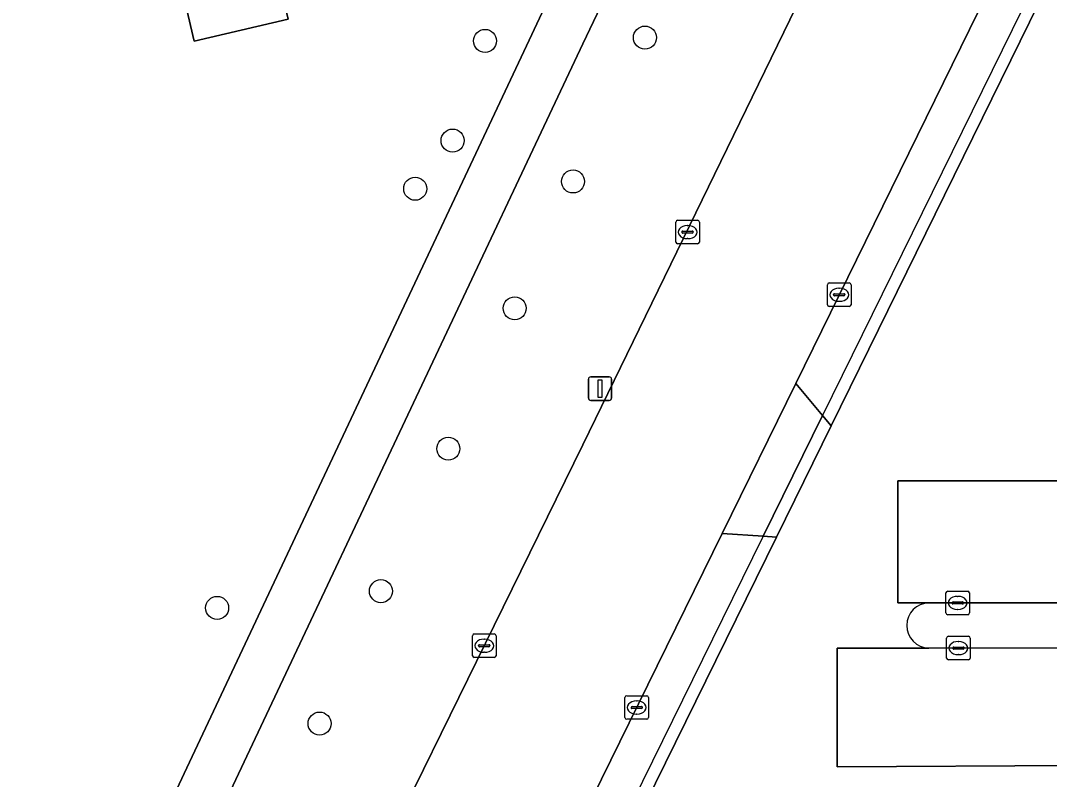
# Model space of a CAD drawing. Extents: x 160203 to 161530, y 379528 to 381797.
# Drawn here: x 160976.11 to 161019.82, y 380838.34 to 380870.59 of the extents above; entities that cross this region are included whole.
import ezdxf

# ---------------------------------------------------------------- set-up
doc = ezdxf.new("R2010")
doc.units = 0
for name, color, linetype in [('IMGEO_Boom', 7, 'Continuous'), ('IMGEO_Groenvoorziening', 7, 'Continuous'), ('IMGEO_Hek', 7, 'Continuous'), ('IMGEO_Kolk', 7, 'Continuous'), ('IMGEO_Lichtmast', 7, 'Continuous'), ('IMGEO_Loofbos', 7, 'Continuous'), ('IMGEO_Pand', 7, 'Continuous'), ('IMGEO_Parkeervlak_gesloten', 7, 'Continuous'), ('IMGEO_Rijbaan_lokaal_gesloten', 7, 'Continuous'), ('IMGEO_Rijbaan_lokaal_open', 7, 'Continuous'), ('IMGEO_Voetpad_open', 7, 'Continuous')]:
    doc.layers.add(name, color=color, linetype=linetype)

msp = doc.modelspace()

# ---------------------------------------------------------------- linework, layer by layer
at = {"layer": 'IMGEO_Boom'}
for centre in [(160995.841, 380869.729), (161002.636, 380869.869), (160994.463, 380865.492), (160992.873, 380863.445), (160999.58, 380863.754), (160997.103, 380858.364), (160994.281, 380852.398), (160991.416, 380846.342), (160984.458, 380845.632), (160988.81, 380840.715)]:
    msp.add_circle(centre, 0.489, dxfattribs=at)
at = {"layer": 'IMGEO_Groenvoorziening'}
for points in [[(161014.43, 380882.796), (161006.258, 380882.888), (161001.055, 380871.848), (161000, 380869.611), (160979.471, 380826.085), (160987.211, 380826.492), (161000, 380852.562), (161012.533, 380878.32), (161013.524, 380880.318)], [(161049.719, 380845.847), (161014.707, 380845.843)], [(161014.698, 380843.924), (161049.71, 380843.944)]]:
    msp.add_lwpolyline(points, dxfattribs=at)
msp.add_arc((161014.718, 380844.883), 0.96, 90.634, 268.8286, dxfattribs=at)
at = {"layer": 'IMGEO_Hek'}
msp.add_lwpolyline([(161000, 380833.086), (161019.536, 380872.814)], dxfattribs=at)
at = {"layer": 'IMGEO_Kolk'}
for p, q in [((161003.949, 380861.178), (161003.949, 380862.03)), ((161004.024, 380862.104), (161004.876, 380862.104)), ((161004.437, 380861.884), (161004.462, 380861.884)), ((161004.95, 380862.03), (161004.95, 380861.178)), ((161004.208, 380861.598), (161004.208, 380861.61)), ((161004.646, 380861.561), (161004.248, 380861.561)), ((161004.251, 380861.647), (161004.649, 380861.647)), ((161004.46, 380861.324), (161004.435, 380861.324)), ((161004.692, 380861.61), (161004.692, 380861.598)), ((161004.876, 380861.104), (161004.024, 380861.104)), ((161010.392, 380858.514), (161010.392, 380859.366)), ((161010.467, 380859.44), (161011.319, 380859.44)), ((161010.88, 380859.22), (161010.905, 380859.22)), ((161011.393, 380859.366), (161011.393, 380858.514)), ((161010.651, 380858.934), (161010.651, 380858.946)), ((161011.089, 380858.897), (161010.691, 380858.897)), ((161010.694, 380858.983), (161011.092, 380858.983)), ((161011.135, 380858.946), (161011.135, 380858.934)), ((161011.319, 380858.44), (161010.467, 380858.44)), ((161010.903, 380858.66), (161010.878, 380858.66)), ((161015.426, 380845.416), (161015.426, 380846.268)), ((161015.501, 380846.342), (161016.353, 380846.342)), ((161015.914, 380846.122), (161015.939, 380846.122)), ((161016.427, 380846.268), (161016.427, 380845.416)), ((161015.685, 380845.836), (161015.685, 380845.848)), ((161016.123, 380845.799), (161015.725, 380845.799)), ((161015.728, 380845.885), (161016.126, 380845.885)), ((161016.169, 380845.848), (161016.169, 380845.836)), ((161016.353, 380845.342), (161015.501, 380845.342)), ((161015.937, 380845.562), (161015.912, 380845.562)), ((160995.309, 380843.598), (160995.309, 380844.45)), ((160995.384, 380844.524), (160996.236, 380844.524)), ((160995.797, 380844.304), (160995.822, 380844.304)), ((160996.31, 380844.45), (160996.31, 380843.598)), ((161015.456, 380843.499), (161015.456, 380844.351)), ((161015.531, 380844.425), (161016.383, 380844.425)), ((161016.457, 380844.351), (161016.457, 380843.499)), ((160995.568, 380844.018), (160995.568, 380844.03)), ((160996.006, 380843.981), (160995.608, 380843.981)), ((160995.611, 380844.067), (160996.009, 380844.067)), ((160996.052, 380844.03), (160996.052, 380844.018)), ((161015.715, 380843.919), (161015.715, 380843.931)), ((161016.153, 380843.882), (161015.755, 380843.882)), ((161015.758, 380843.968), (161016.156, 380843.968)), ((161015.944, 380844.205), (161015.969, 380844.205)), ((161016.199, 380843.931), (161016.199, 380843.919)), ((160996.236, 380843.524), (160995.384, 380843.524)), ((160995.82, 380843.744), (160995.795, 380843.744)), ((161016.383, 380843.425), (161015.531, 380843.425)), ((161015.967, 380843.645), (161015.942, 380843.645)), ((161001.787, 380840.971), (161001.787, 380841.823)), ((161001.862, 380841.897), (161002.714, 380841.897)), ((161002.275, 380841.677), (161002.3, 380841.677)), ((161002.788, 380841.823), (161002.788, 380840.971)), ((161002.046, 380841.391), (161002.046, 380841.403)), ((161002.484, 380841.354), (161002.086, 380841.354)), ((161002.089, 380841.44), (161002.487, 380841.44)), ((161002.53, 380841.403), (161002.53, 380841.391)), ((161002.714, 380840.897), (161001.862, 380840.897)), ((161002.298, 380841.117), (161002.273, 380841.117))]:
    msp.add_line(p, q, dxfattribs=at)
for points in [[(161003.949, 380861.178), (161003.949, 380862.03)], [(161004.024, 380862.104), (161004.876, 380862.104)], [(161004.95, 380862.03), (161004.95, 380861.178)], [(161004.876, 380861.104), (161004.024, 380861.104)], [(161010.392, 380858.514), (161010.392, 380859.366)], [(161010.467, 380859.44), (161011.319, 380859.44)], [(161011.393, 380859.366), (161011.393, 380858.514)], [(161011.319, 380858.44), (161010.467, 380858.44)], [(161015.426, 380845.416), (161015.426, 380846.268)], [(161015.501, 380846.342), (161016.353, 380846.342)], [(161016.427, 380846.268), (161016.427, 380845.416)], [(161016.353, 380845.342), (161015.501, 380845.342)], [(160995.309, 380843.598), (160995.309, 380844.45)], [(160995.384, 380844.524), (160996.236, 380844.524)], [(160996.31, 380844.45), (160996.31, 380843.598)], [(161015.456, 380843.499), (161015.456, 380844.351)], [(161015.531, 380844.425), (161016.383, 380844.425)], [(161016.457, 380844.351), (161016.457, 380843.499)], [(160996.236, 380843.524), (160995.384, 380843.524)], [(161016.383, 380843.425), (161015.531, 380843.425)], [(161001.787, 380840.971), (161001.787, 380841.823)], [(161001.862, 380841.897), (161002.714, 380841.897)], [(161002.788, 380841.823), (161002.788, 380840.971)], [(161002.714, 380840.897), (161001.862, 380840.897)]]:
    msp.add_lwpolyline(points, dxfattribs=at)
for centre, radius, start, end in [((161004.026, 380862.028), 0.0765, 91.552, 178.448), ((161004.026, 380862.028), 0.0765, 91.552, 178.448), ((161004.874, 380862.028), 0.0765, 1.552, 88.448), ((161004.874, 380862.028), 0.0765, 1.552, 88.448), ((161004.248, 380861.607), 0.0403, 85.8775, 175.7526), ((161004.245, 380861.597), 0.0366, 178.938, 274.7102), ((161004.649, 380861.604), 0.043, 264.8664, 352.4533), ((161004.653, 380861.609), 0.0386, 1.7309, 96.639), ((161004.026, 380861.18), 0.0765, 181.552, 268.448), ((161004.026, 380861.18), 0.0765, 181.552, 268.448), ((161004.874, 380861.18), 0.0765, 271.552, 358.448), ((161004.874, 380861.18), 0.0765, 271.552, 358.448), ((161010.469, 380859.364), 0.0765, 91.552, 178.448), ((161010.469, 380859.364), 0.0765, 91.552, 178.448), ((161011.317, 380859.364), 0.0765, 1.552, 88.448), ((161011.317, 380859.364), 0.0765, 1.552, 88.448), ((161010.691, 380858.943), 0.0403, 85.8775, 175.7526), ((161010.688, 380858.933), 0.0366, 178.938, 274.7102), ((161011.092, 380858.94), 0.043, 264.8664, 352.4533), ((161011.096, 380858.945), 0.0386, 1.7309, 96.639), ((161010.469, 380858.516), 0.0765, 181.552, 268.448), ((161010.469, 380858.516), 0.0765, 181.552, 268.448), ((161011.317, 380858.516), 0.0765, 271.552, 358.448), ((161011.317, 380858.516), 0.0765, 271.552, 358.448), ((161015.503, 380846.266), 0.0765, 91.552, 178.448), ((161015.503, 380846.266), 0.0765, 91.552, 178.448), ((161016.351, 380846.266), 0.0765, 1.552, 88.448), ((161016.351, 380846.266), 0.0765, 1.552, 88.448), ((161015.725, 380845.845), 0.0403, 85.8775, 175.7526), ((161015.722, 380845.835), 0.0366, 178.938, 274.7102), ((161016.126, 380845.842), 0.043, 264.8664, 352.4533), ((161016.13, 380845.847), 0.0386, 1.7309, 96.639), ((161015.503, 380845.418), 0.0765, 181.552, 268.448), ((161015.503, 380845.418), 0.0765, 181.552, 268.448), ((161016.351, 380845.418), 0.0765, 271.552, 358.448), ((161016.351, 380845.418), 0.0765, 271.552, 358.448), ((160995.386, 380844.448), 0.0765, 91.552, 178.448), ((160995.386, 380844.448), 0.0765, 91.552, 178.448), ((160996.234, 380844.448), 0.0765, 1.552, 88.448), ((160996.234, 380844.448), 0.0765, 1.552, 88.448), ((161015.533, 380844.349), 0.0765, 91.552, 178.448), ((161015.533, 380844.349), 0.0765, 91.552, 178.448), ((161016.381, 380844.349), 0.0765, 1.552, 88.448), ((161016.381, 380844.349), 0.0765, 1.552, 88.448), ((160995.608, 380844.027), 0.0403, 85.8775, 175.7526), ((160995.605, 380844.017), 0.0366, 178.938, 274.7102), ((160996.009, 380844.024), 0.043, 264.8664, 352.4533), ((160996.013, 380844.029), 0.0386, 1.7309, 96.639), ((161015.755, 380843.928), 0.0403, 85.8775, 175.7526), ((161015.752, 380843.918), 0.0366, 178.938, 274.7102), ((161016.156, 380843.925), 0.043, 264.8664, 352.4533), ((161016.16, 380843.93), 0.0386, 1.7309, 96.639), ((160995.386, 380843.6), 0.0765, 181.552, 268.448), ((160995.386, 380843.6), 0.0765, 181.552, 268.448), ((160996.234, 380843.6), 0.0765, 271.552, 358.448), ((160996.234, 380843.6), 0.0765, 271.552, 358.448), ((161015.533, 380843.501), 0.0765, 181.552, 268.448), ((161015.533, 380843.501), 0.0765, 181.552, 268.448), ((161016.381, 380843.501), 0.0765, 271.552, 358.448), ((161016.381, 380843.501), 0.0765, 271.552, 358.448), ((161001.864, 380841.821), 0.0765, 91.552, 178.448), ((161001.864, 380841.821), 0.0765, 91.552, 178.448), ((161002.712, 380841.821), 0.0765, 1.552, 88.448), ((161002.712, 380841.821), 0.0765, 1.552, 88.448), ((161002.086, 380841.4), 0.0403, 85.8775, 175.7526), ((161002.083, 380841.39), 0.0366, 178.938, 274.7102), ((161002.487, 380841.397), 0.043, 264.8664, 352.4533), ((161002.491, 380841.402), 0.0386, 1.7309, 96.639), ((161001.864, 380840.973), 0.0765, 181.552, 268.448), ((161001.864, 380840.973), 0.0765, 181.552, 268.448), ((161002.712, 380840.973), 0.0765, 271.552, 358.448), ((161002.712, 380840.973), 0.0765, 271.552, 358.448)]:
    msp.add_arc(centre, radius, start, end, dxfattribs=at)
for centre, major_axis, ratio, start_param, end_param in [((161004.436, 380861.604), (-0.387, 0.002), 0.722429, 4.712389, 7.853982), ((161004.461, 380861.604), (-0.39, 0.002), 0.717154, 1.570796, 4.712389), ((161010.879, 380858.94), (-0.387, 0.002), 0.722429, 4.712389, 7.853982), ((161010.904, 380858.94), (-0.39, 0.002), 0.717154, 1.570796, 4.712389), ((161015.913, 380845.842), (-0.387, 0.002), 0.722429, 4.712389, 7.853982), ((161015.938, 380845.842), (-0.39, 0.002), 0.717154, 1.570796, 4.712389), ((160995.796, 380844.024), (-0.387, 0.002), 0.722429, 4.712389, 7.853982), ((160995.821, 380844.024), (-0.39, 0.002), 0.717154, 1.570796, 4.712389), ((161015.943, 380843.925), (-0.387, 0.002), 0.722429, 4.712389, 7.853982), ((161015.968, 380843.925), (-0.39, 0.002), 0.717154, 1.570796, 4.712389), ((161002.274, 380841.397), (-0.387, 0.002), 0.722429, 4.712389, 7.853982), ((161002.299, 380841.397), (-0.39, 0.002), 0.717154, 1.570796, 4.712389)]:
    msp.add_ellipse(centre, major_axis=major_axis, ratio=ratio, start_param=start_param, end_param=end_param, dxfattribs=at)
at = {"layer": 'IMGEO_Lichtmast'}
for p, q in [((161000.231, 380854.549), (161000.231, 380855.349)), ((161000.231, 380855.349), (161000.231, 380854.549)), ((161000.331, 380855.449), (161001.121, 380855.449)), ((161001.121, 380855.449), (161000.331, 380855.449)), ((161001.221, 380855.349), (161001.221, 380854.549)), ((161001.221, 380854.549), (161001.221, 380855.349)), ((161001.121, 380854.449), (161000.331, 380854.449)), ((161000.331, 380854.449), (161001.121, 380854.449))]:
    msp.add_line(p, q, dxfattribs=at)
msp.add_lwpolyline([(161000.651, 380855.324), (161000.801, 380855.324), (161000.801, 380854.574), (161000.651, 380854.574), (161000.651, 380855.324)], dxfattribs=at)
for centre, start, end in [((161000.331, 380855.349), 90, 180), ((161000.331, 380855.349), 90, 180), ((161001.121, 380855.349), 0, 90), ((161001.121, 380855.349), 360, 90), ((161000.331, 380854.549), 180, 270), ((161000.331, 380854.549), 180, 270), ((161001.121, 380854.549), 270, 0), ((161001.121, 380854.549), 270, 0)]:
    msp.add_arc(centre, 0.1, start, end, dxfattribs=at)
at = {"layer": 'IMGEO_Loofbos'}
for points in [[(160988.453, 380850.065), (160999.745, 380874.075), (161000, 380874.614), (161003.901, 380882.863), (161000, 380882.861), (160985.481, 380882.929), (160983.794, 380882.914), (160985.288, 380875.939), (160986.155, 380876.131), (160986.401, 380875.015), (160986.46, 380875.029), (160987.48, 380870.655), (160983.483, 380869.723), (160982.463, 380874.096), (160982.181, 380875.275), (160984.101, 380875.679), (160982.526, 380882.935), (160981.427, 380882.933)], [(160984.408, 380820.907), (160986.103, 380824.234), (160976.105, 380823.809), (160988.453, 380850.065)]]:
    msp.add_lwpolyline(points, dxfattribs=at)
at = {"layer": 'IMGEO_Pand'}
msp.add_lwpolyline([(160983.483, 380869.723), (160987.48, 380870.655), (160986.46, 380875.029), (160986.401, 380875.015), (160982.463, 380874.096)], close=True, dxfattribs=at)
at = {"layer": 'IMGEO_Parkeervlak_gesloten'}
msp.add_lwpolyline([(161049.71, 380843.944), (161014.698, 380843.924), (161010.806, 380843.924), (161010.806, 380838.88), (161051.094, 380839.103), (161051.094, 380851.038), (161013.382, 380851.038), (161013.382, 380845.843), (161014.707, 380845.843), (161049.719, 380845.847)], dxfattribs=at)
at = {"layer": 'IMGEO_Rijbaan_lokaal_gesloten'}
for points in [[(161013.524, 380880.318), (161012.533, 380878.32), (161000, 380852.562), (160987.211, 380826.492), (160986.103, 380824.234), (160984.408, 380820.907)], [(160985.167, 380811.086), (160986.898, 380810.249), (160987.248, 380810.964), (160991.333, 380819.29), (160992.188, 380820.985), (161000, 380836.734), (161005.913, 380848.789), (161009.043, 380855.171), (161019.756, 380877.01)]]:
    msp.add_lwpolyline(points, dxfattribs=at)
at = {"layer": 'IMGEO_Rijbaan_lokaal_open'}
for points in [[(161168.832, 380845.637), (161168.832, 380851.085), (161181.899, 380851.085), (161181.899, 380858.079), (161169.414, 380857.943), (161169.414, 380863.195), (161169.414, 380864.082), (161169.414, 380869.951), (161190.574, 380869.951), (161190.893, 380876.912), (161024.332, 380876.912), (161024.332, 380881.333), (161024.208, 380881.179), (161010.548, 380853.369), (161008.225, 380848.64), (161000.089, 380832.075), (161050.739, 380832.156), (161050.659, 380826.754), (161049.884, 380826.754)], [(161014.707, 380845.843), (161013.382, 380845.843), (161013.382, 380851.038), (161051.094, 380851.038), (161051.094, 380839.103)], [(161051.094, 380839.103), (161010.806, 380838.88), (161010.806, 380843.924), (161014.698, 380843.924)]]:
    msp.add_lwpolyline(points, dxfattribs=at)
msp.add_arc((161014.718, 380844.883), 0.96, 90.634, 268.8286, dxfattribs=at)
at = {"layer": 'IMGEO_Voetpad_open'}
for points in [[(161000, 380869.611), (161001.055, 380871.848), (161006.258, 380882.888), (161003.901, 380882.863), (161000, 380874.614), (160999.745, 380874.075), (160988.453, 380850.065), (160976.105, 380823.809), (160986.103, 380824.234), (160987.211, 380826.492), (160979.471, 380826.085)], [(161007.666, 380848.676), (161010.187, 380853.802), (161009.043, 380855.171), (161005.913, 380848.789)], [(161008.225, 380848.64), (161010.548, 380853.369), (161010.187, 380853.802), (161007.666, 380848.676)], [(161000, 380831.894), (161000.089, 380832.075), (161008.225, 380848.64), (161007.666, 380848.676), (161005.913, 380848.789), (161000, 380836.734), (160992.188, 380820.985), (160991.333, 380819.29), (160995.129, 380817.393), (160995.588, 380818.331), (160995.808, 380818.919), (160995.938, 380819.642), (160996.999, 380825.147), (160997.577, 380826.961)]]:
    msp.add_lwpolyline(points, close=True, dxfattribs=at)
msp.add_lwpolyline([(161019.756, 380877.01), (161009.043, 380855.171), (161010.187, 380853.802), (161010.548, 380853.369), (161024.208, 380881.179)], dxfattribs=at)

doc.saveas('drawing.dxf')
